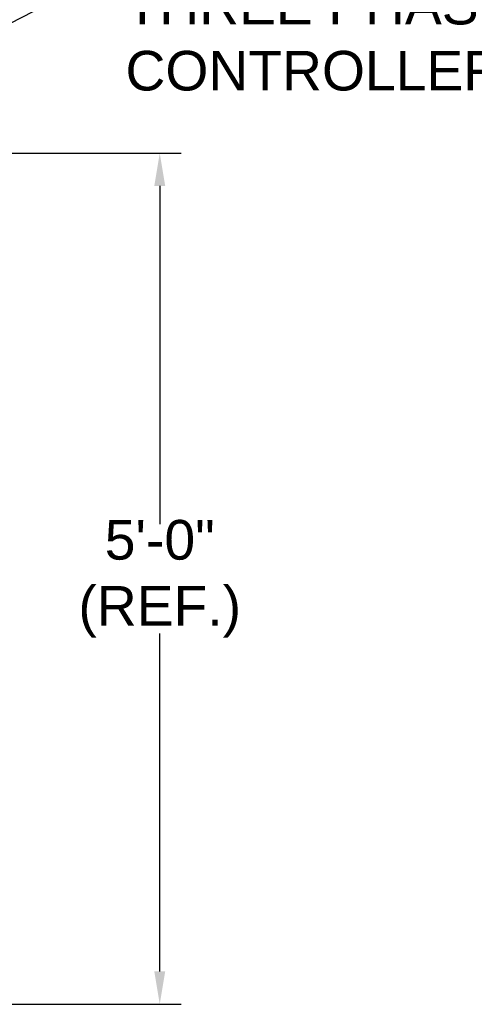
# Model space of a CAD drawing. Header units: inches. Extents: x 170 to 288, y 234 to 248.
# Tile 390 of 480: x 257.45 to 258.53, y 240.14 to 242.47. Entities that reach past the tile are written whole.
import ezdxf
from ezdxf import colors
from ezdxf.entities.mleader import LeaderData, LeaderLine
from ezdxf.math import Vec2, Vec3

# ---------------------------------------------------------------- set-up
doc = ezdxf.new("R2010")
doc.units = ezdxf.units.IN
doc.header["$LTSCALE"] = 0.25
doc.header["$MEASUREMENT"] = 0
doc.layers.add('ANNOTATIONS', color=1, linetype='Continuous')
doc.styles.add('ARIAL', font='arial.ttf', dxfattribs={"height": 0.09375})

msp = doc.modelspace()

# ---------------------------------------------------------------- linework, layer by layer
at = {"layer": 'ANNOTATIONS'}
for p, q in [((256.7831, 242.15375), (257.83405, 242.15375)), ((257.78295, 242.07608), (257.78295, 241.27566)), ((257.78295, 240.21711), (257.78295, 241.01714)), ((256.25272, 240.13944), (257.83405, 240.13944))]:
    msp.add_line(p, q, dxfattribs=at)
for points in [[(257.77001, 242.07608), (257.7959, 242.07608), (257.78295, 242.15375)], [(257.77001, 240.21711), (257.7959, 240.21711), (257.78295, 240.13944)]]:
    msp.add_solid(points, dxfattribs=at)

# ---------------------------------------------------------------- texts
at = {"layer": 'ANNOTATIONS', "insert": (257.78295, 241.1464), "char_height": 0.09375, "attachment_point": 5, "style": 'ARIAL'}
msp.add_mtext('5\'-0"\\P(REF.)', dxfattribs=at)

# ---------------------------------------------------------------- leaders
at = {"layer": 'ANNOTATIONS'}
ml = msp.add_multileader_mtext('Standard', dxfattribs=at)
ml.set_content('THREE PHASE\\PCONTROLLER', color=256, style='ARIAL')
ml.set_leader_properties()
ml.build(insert=Vec2(0, 0))
ml.multileader.update_dxf_attribs({"dogleg_length": 0.36, "arrow_head_size": 0.09375})
ctx = ml.context
ctx.base_point, ctx.char_height, ctx.arrow_head_size, ctx.landing_gap_size, ctx.plane_origin = Vec3(257.61179, 242.50429), 0.09375, 0.09375, 0.09, Vec3(256.52985, 242.20732)
notes = []
notes.append((ctx, [(0, (1, 1, 0), (257.51383, 242.50429), (1, 0), 0.09796, [(0, [(257.00443, 242.24603)], 0, [])])]))
ctx.mtext.insert, ctx.mtext.flow_direction = Vec3(257.70179, 242.55196), 5
for ctx, leaders in notes:
    for number, flags, end, landing, length, lines in leaders:
        leader = LeaderData()
        leader.index, (leader.has_last_leader_line, leader.has_dogleg_vector, leader.attachment_direction) = number, flags
        leader.last_leader_point, leader.dogleg_vector, leader.dogleg_length = Vec3(end), Vec3(landing), length
        for number, points, colour, breaks in lines:
            line = LeaderLine()
            line.index, line.vertices, line.color, line.breaks = number, Vec3.list(points), colors.encode_raw_color(colour), breaks
            leader.lines.append(line)
        ctx.leaders.append(leader)

doc.saveas('drawing.dxf')
